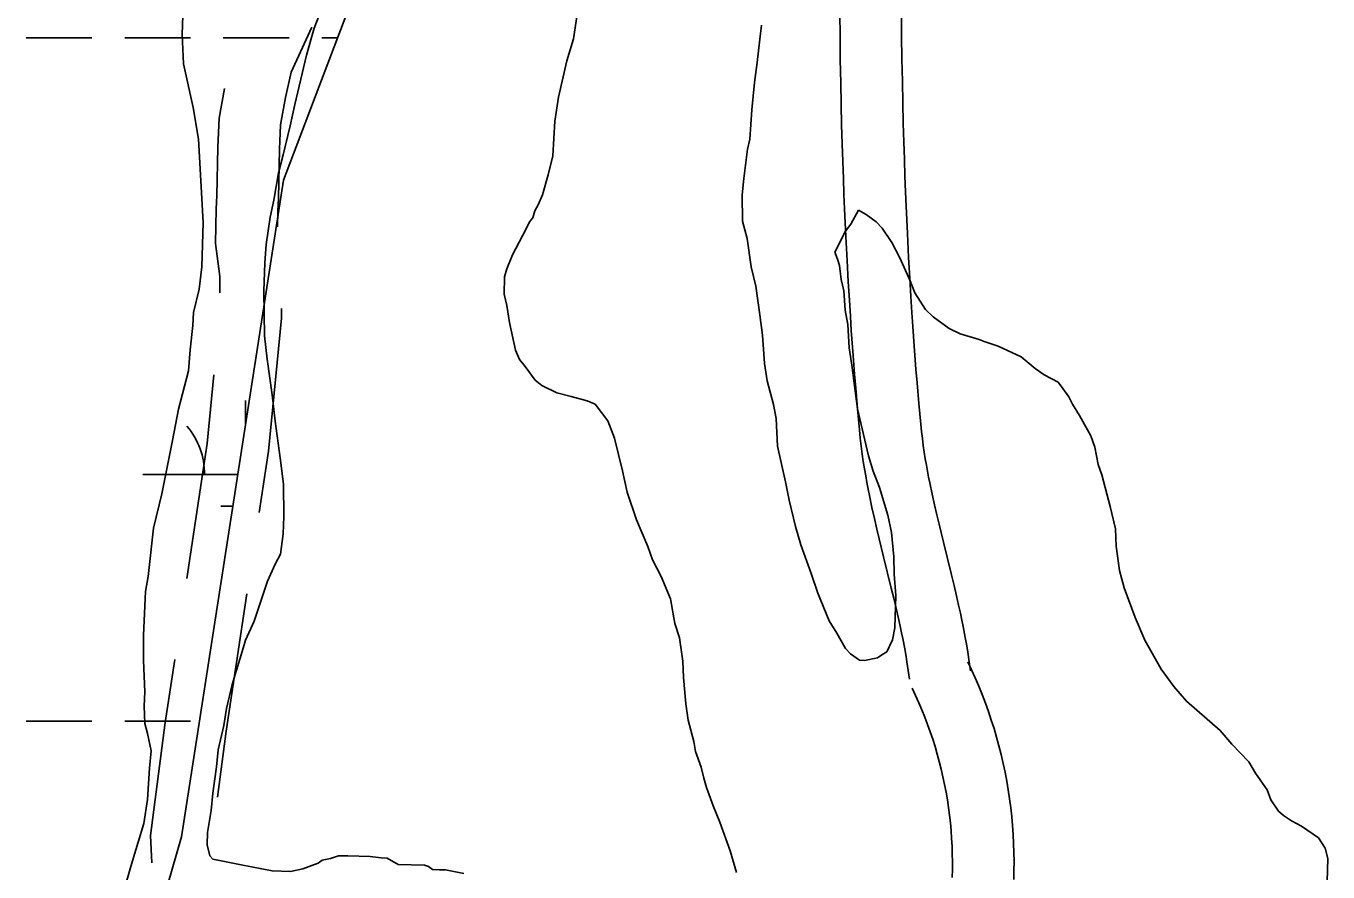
# Model space of a CAD drawing. Extents: x 3263578 to 3301413, y 764927 to 798602.
# Drawn here: x 3293924 to 3294558, y 786098 to 786510 of the extents above; entities that cross this region are included whole.
import ezdxf

# ---------------------------------------------------------------- set-up
doc = ezdxf.new("R2010")
doc.units = 0
for name, color, linetype in [('V-ROAD-CNTR', 7, 'Continuous'), ('V-SITE-VEGE', 7, 'Continuous'), ('V-WETL-SWMP', 7, 'Continuous')]:
    doc.layers.add(name, color=color, linetype=linetype)

msp = doc.modelspace()

# ---------------------------------------------------------------- linework, layer by layer
at = {"layer": 'V-ROAD-CNTR'}
for points in [[(3294320.08, 786515.97), (3294320.18, 786504.67), (3294320.33, 786493.38), (3294320.52, 786482.13), (3294320.74, 786471.57), (3294320.98, 786461.67), (3294321.24, 786452.39), (3294321.52, 786443.69), (3294321.8, 786435.53), (3294322.09, 786427.89), (3294322.39, 786420.7), (3294323, 786407.27), (3294323.6, 786395.5), (3294324.17, 786385.24)], [(3294350.08, 786516.19), (3294350.18, 786505.01), (3294350.33, 786493.83), (3294350.52, 786482.69), (3294350.73, 786472.25), (3294350.97, 786462.46), (3294351.23, 786453.29), (3294351.5, 786444.69), (3294351.78, 786436.63), (3294352.07, 786429.07), (3294352.36, 786422), (3294352.97, 786408.72), (3294353.56, 786397.1), (3294354.13, 786386.91)], [(3294063.12, 786509.23), (3294053.01, 786487.31), (3294050.23, 786474.87), (3294047.94, 786461.64), (3294047.43, 786449.73), (3294046.91, 786425.8), (3294046.55, 786419.57), (3294046.41, 786411.98)], [(3294020.56, 786479.35), (3294018.05, 786464.85), (3294017.45, 786450.69), (3294016.93, 786426.98), (3294016.57, 786420.7), (3294016.26, 786403.78), (3294018.42, 786387.78), (3294018.39, 786379.74)], [(3294324.18, 786385.17), (3294324.72, 786376.2), (3294325.22, 786368.31), (3294325.69, 786361.4), (3294326.56, 786349.34), (3294327.26, 786340.28), (3294327.81, 786333.48), (3294328.68, 786323.3), (3294329.61, 786313.07), (3294330.02, 786309.02), (3294330.49, 786305.08), (3294330.99, 786301.28), (3294331.53, 786297.62), (3294332.1, 786294.1), (3294332.68, 786290.7), (3294333.28, 786287.42), (3294333.88, 786284.27), (3294334.5, 786281.2), (3294335.73, 786275.36), (3294336.94, 786269.9), (3294338.12, 786264.82), (3294339.25, 786260.07), (3294341.4, 786251.3), (3294345.16, 786236.08), (3294346.52, 786230.45), (3294347.67, 786225.54), (3294348.64, 786221.27), (3294349.45, 786217.54), (3294350.14, 786214.3), (3294350.7, 786211.49), (3294351.66, 786206.51), (3294352.31, 786202.81), (3294352.76, 786200.08), (3294353.4, 786195.93), (3294353.97, 786191.67)], [(3294354.12, 786386.98), (3294354.66, 786378.06), (3294355.16, 786370.28), (3294355.62, 786363.49), (3294356.47, 786351.57), (3294357.16, 786342.65), (3294357.71, 786335.97), (3294358.56, 786325.93), (3294359.47, 786315.94), (3294359.84, 786312.31), (3294360.25, 786308.84), (3294360.7, 786305.46), (3294361.19, 786302.19), (3294361.69, 786299.01), (3294362.22, 786295.92), (3294362.77, 786292.93), (3294363.33, 786290.02), (3294363.88, 786287.23), (3294365.05, 786281.71), (3294366.2, 786276.55), (3294367.32, 786271.69), (3294368.41, 786267.12), (3294370.53, 786258.46), (3294374.3, 786243.19), (3294375.7, 786237.39), (3294376.9, 786232.29), (3294377.92, 786227.79), (3294378.78, 786223.84), (3294379.52, 786220.36), (3294380.14, 786217.28), (3294381.16, 786211.94), (3294381.88, 786207.88), (3294382.39, 786204.79), (3294383.09, 786200.2), (3294383.7, 786195.69)], [(3294048.36, 786372.13), (3294048.34, 786367.47), (3294042.02, 786302.7), (3294037.5, 786272.79)], [(3294015.5, 786339.88), (3294012.24, 786306.4), (3294002.33, 786240.79)], [(3294031.53, 786233.23), (3294021.46, 786166.47), (3294017.27, 786134.28)], [(3293996.37, 786201.24), (3293991.75, 786170.65), (3293984.59, 786115.56), (3293985.31, 786102.21)], [(3294382.39, 786200.11), (3294384.21, 786196.28), (3294386.01, 786192.29), (3294387.73, 786188.26), (3294389.37, 786184.19), (3294390.93, 786180.1), (3294392.42, 786175.98), (3294393.82, 786171.82), (3294395.14, 786167.64), (3294396.37, 786163.44), (3294397.53, 786159.22), (3294398.6, 786154.97), (3294399.59, 786150.69), (3294400.5, 786146.41), (3294401.32, 786142.1), (3294402.05, 786137.78), (3294402.71, 786133.45), (3294403.27, 786129.1), (3294403.76, 786124.75), (3294404.15, 786120.39), (3294404.46, 786116.02), (3294404.69, 786111.64), (3294404.83, 786107.26), (3294404.88, 786102.88), (3294404.85, 786098.49), (3294404.74, 786094.11)], [(3294355.28, 786187.25), (3294356.97, 786183.69), (3294358.53, 786180.23), (3294360.02, 786176.74), (3294361.45, 786173.22), (3294362.8, 786169.68), (3294364.08, 786166.11), (3294365.3, 786162.51), (3294366.44, 786158.89), (3294367.51, 786155.25), (3294368.51, 786151.59), (3294369.44, 786147.91), (3294370.3, 786144.21), (3294371.08, 786140.5), (3294371.79, 786136.77), (3294372.43, 786133.03), (3294373, 786129.28), (3294373.49, 786125.51), (3294373.91, 786121.74), (3294374.25, 786117.96), (3294374.52, 786114.17), (3294374.71, 786110.38), (3294374.84, 786106.59), (3294374.88, 786102.8), (3294374.86, 786099), (3294374.75, 786095.21)]]:
    msp.add_lwpolyline(points, dxfattribs=at)
at = {"layer": 'V-SITE-VEGE'}
for p, q in [((3294000.06, 786505.66), (3294000.7, 786527.35)), ((3294067.49, 786517.01), (3294064.29, 786508.71)), ((3294190.45, 786503.53), (3294192.27, 786515.32)), ((3294064.29, 786508.71), (3294060.45, 786495.5)), ((3294281.92, 786510.22), (3294281.23, 786503.33)), ((3294000.63, 786491.34), (3294000.06, 786505.66)), ((3294187.17, 786492.77), (3294190.45, 786503.53)), ((3294281.23, 786503.33), (3294279.91, 786492.03)), ((3294060.45, 786495.5), (3294054.81, 786471.49)), ((3294005.43, 786469.98), (3294000.63, 786491.34)), ((3294183.2, 786475.13), (3294187.17, 786492.77)), ((3294279.91, 786492.03), (3294278.63, 786482.2)), ((3294278.63, 786482.2), (3294277.25, 786468.91)), ((3294007.94, 786454.61), (3294005.43, 786469.98)), ((3294054.81, 786471.49), (3294052.54, 786461.2)), ((3294181.38, 786463.34), (3294183.2, 786475.13)), ((3294277.25, 786468.91), (3294276.34, 786454.63)), ((3294052.54, 786461.2), (3294049.16, 786446.99)), ((3294180.39, 786446.59), (3294181.38, 786463.34)), ((3294010.2, 786414.09), (3294007.94, 786454.61)), ((3294276.34, 786454.63), (3294275.21, 786449.73)), ((3294049.16, 786446.99), (3294046.93, 786438.17)), ((3294178.14, 786437.28), (3294180.39, 786446.59)), ((3294275.21, 786449.73), (3294273.31, 786435.48)), ((3294046.93, 786438.17), (3294044.56, 786424.92)), ((3294175.39, 786427.5), (3294178.14, 786437.28)), ((3294273.31, 786435.48), (3294272.59, 786427.61)), ((3294173.27, 786422.62), (3294175.39, 786427.5)), ((3294272.59, 786427.61), (3294272.71, 786414.77)), ((3294044.56, 786424.92), (3294042.84, 786416.58)), ((3294170.62, 786416.29), (3294171.71, 786419.71)), ((3294171.71, 786419.71), (3294173.27, 786422.62)), ((3294325.45, 786413.23), (3294329.11, 786420.03)), ((3294329.11, 786420.03), (3294332.99, 786417.94)), ((3294009.57, 786392.4), (3294010.2, 786414.09)), ((3294042.84, 786416.58), (3294040.97, 786403.32)), ((3294167.5, 786410.95), (3294169.08, 786414.36)), ((3294169.08, 786414.36), (3294170.62, 786416.29)), ((3294272.71, 786414.77), (3294274.93, 786406.32)), ((3294322.89, 786409.85), (3294325.45, 786413.23)), ((3294332.99, 786417.94), (3294337.82, 786414.34)), ((3294337.82, 786414.34), (3294340.69, 786411.3)), ((3294160.72, 786398.32), (3294167.5, 786410.95)), ((3294317.66, 786399.64), (3294322.89, 786409.85)), ((3294340.69, 786411.3), (3294345.42, 786404.26)), ((3294040.97, 786403.32), (3294040.22, 786394.46)), ((3294274.93, 786406.32), (3294276.98, 786392.45)), ((3294345.42, 786404.26), (3294349.16, 786397.24)), ((3294040.22, 786394.46), (3294039.81, 786380.66)), ((3294158.05, 786391.5), (3294160.72, 786398.32)), ((3294319.03, 786396.15), (3294317.66, 786399.64)), ((3294319.93, 786393.16), (3294319.03, 786396.15)), ((3294349.16, 786397.24), (3294354.25, 786385.74)), ((3294008.26, 786381.58), (3294009.57, 786392.4)), ((3294156.7, 786379.2), (3294156.95, 786387.58)), ((3294156.95, 786387.58), (3294158.05, 786391.5)), ((3294276.98, 786392.45), (3294279.18, 786383.01)), ((3294320.71, 786386.23), (3294319.93, 786393.16)), ((3294005.46, 786370.32), (3294008.26, 786381.58)), ((3294279.18, 786383.01), (3294281.24, 786369.13)), ((3294322.04, 786380.76), (3294320.71, 786386.23)), ((3294354.25, 786385.74), (3294356.54, 786379.75)), ((3294039.81, 786380.66), (3294040.16, 786358.94)), ((3294158.02, 786373.73), (3294156.7, 786379.2)), ((3294322.75, 786371.37), (3294322.04, 786380.76)), ((3294356.54, 786379.75), (3294361.73, 786371.7)), ((3294005.28, 786363.91), (3294005.46, 786370.32)), ((3294159.26, 786365.31), (3294158.02, 786373.73)), ((3294281.24, 786369.13), (3294282.43, 786359.23)), ((3294324.02, 786364.43), (3294322.75, 786371.37)), ((3294361.73, 786371.7), (3294365.58, 786368.14)), ((3294003.94, 786352.1), (3294005.28, 786363.91)), ((3294162.32, 786351.9), (3294159.26, 786365.31)), ((3294324.68, 786353.06), (3294324.02, 786364.43)), ((3294365.58, 786368.14), (3294373.31, 786362.48)), ((3294373.31, 786362.48), (3294378.66, 786359.86)), ((3294040.16, 786358.94), (3294041.31, 786347.55)), ((3294282.43, 786359.23), (3294283.5, 786345.38)), ((3294378.66, 786359.86), (3294387.95, 786357.12)), ((3294387.95, 786357.12), (3294390.39, 786356.06)), ((3294390.39, 786356.06), (3294397.23, 786353.89)), ((3294003.15, 786341.77), (3294003.94, 786352.1)), ((3294164.16, 786347.41), (3294162.32, 786351.9)), ((3294325.91, 786344.63), (3294324.68, 786353.06)), ((3294397.23, 786353.89), (3294408.42, 786348.62)), ((3294041.31, 786347.55), (3294043.76, 786330.21)), ((3294167.01, 786343.87), (3294164.16, 786347.41)), ((3294171.76, 786337.31), (3294167.01, 786343.87)), ((3294283.5, 786345.38), (3294284.73, 786336.96)), ((3294328.74, 786323.33), (3294325.91, 786344.63)), ((3294408.42, 786348.62), (3294415.16, 786343)), ((3293998.16, 786323.16), (3294003.15, 786341.77)), ((3294175.14, 786334.75), (3294171.76, 786337.31)), ((3294284.73, 786336.96), (3294287.85, 786325.52)), ((3294415.16, 786343), (3294419.51, 786339.91)), ((3294419.51, 786339.91), (3294426.32, 786336.26)), ((3294182.43, 786331.08), (3294175.14, 786334.75)), ((3294189.29, 786329.4), (3294182.43, 786331.08)), ((3294426.32, 786336.26), (3294428.69, 786333.23)), ((3294428.69, 786333.23), (3294431.53, 786329.2)), ((3294043.76, 786330.21), (3294045.35, 786317.34)), ((3294197.12, 786327.2), (3294189.29, 786329.4)), ((3294201.02, 786325.6), (3294197.12, 786327.2)), ((3294207.19, 786317.52), (3294201.02, 786325.6)), ((3294287.85, 786325.52), (3294289.13, 786318.58)), ((3294431.53, 786329.2), (3294433.41, 786325.69)), ((3294433.41, 786325.69), (3294436.7, 786320.17)), ((3293995.25, 786307.95), (3293998.16, 786323.16)), ((3294289.13, 786318.58), (3294289.72, 786305.24)), ((3294333.99, 786300.48), (3294328.74, 786323.33)), ((3294436.7, 786320.17), (3294442.32, 786310.14)), ((3294045.35, 786317.34), (3294047.79, 786299.5)), ((3294210.4, 786309.04), (3294207.19, 786317.52)), ((3293990.04, 786281.96), (3293995.25, 786307.95)), ((3294214.37, 786293.14), (3294210.4, 786309.04)), ((3294289.72, 786305.24), (3294293.65, 786287.85)), ((3294442.32, 786310.14), (3294444.14, 786304.65)), ((3294047.79, 786299.5), (3294049.39, 786286.63)), ((3294336.24, 786293.02), (3294333.99, 786300.48)), ((3294444.14, 786304.65), (3294445.86, 786296.21)), ((3294216.53, 786282.71), (3294214.37, 786293.14)), ((3294339.45, 786285.03), (3294336.24, 786293.02)), ((3294445.86, 786296.21), (3294447.69, 786291.23)), ((3294049.39, 786286.63), (3294049.42, 786270.84)), ((3294293.65, 786287.85), (3294295.37, 786278.92)), ((3294447.69, 786291.23), (3294451.68, 786275.82)), ((3293986.1, 786265.3), (3293990.04, 786281.96)), ((3294221.07, 786269.26), (3294216.53, 786282.71)), ((3294343.5, 786271.59), (3294339.45, 786285.03)), ((3294295.37, 786278.92), (3294298.44, 786266)), ((3294451.68, 786275.82), (3294454.32, 786264.88)), ((3294049.42, 786270.84), (3294049.17, 786262.46)), ((3294226.61, 786256.27), (3294221.07, 786269.26)), ((3294345.23, 786263.15), (3294343.5, 786271.59)), ((3293983.44, 786241.69), (3293986.1, 786265.3)), ((3294049.17, 786262.46), (3294047.9, 786252.63)), ((3294298.44, 786266), (3294301.14, 786257.04)), ((3294346.36, 786251.27), (3294345.23, 786263.15)), ((3294454.32, 786264.88), (3294454.57, 786256.49)), ((3294228.89, 786249.79), (3294226.61, 786256.27)), ((3294301.14, 786257.04), (3294306.16, 786243.08)), ((3294454.57, 786256.49), (3294456.19, 786244.6)), ((3294047.9, 786252.63), (3294045.29, 786247.77)), ((3294233.09, 786241.77), (3294228.89, 786249.79)), ((3294346.61, 786242.88), (3294346.36, 786251.27)), ((3294045.29, 786247.77), (3294041.59, 786239.49)), ((3294237.71, 786230.78), (3294233.09, 786241.77)), ((3294306.16, 786243.08), (3294309.33, 786233.61)), ((3294347.29, 786232.5), (3294346.61, 786242.88)), ((3294456.19, 786244.6), (3294458.41, 786236.15)), ((3293982.23, 786234.33), (3293983.44, 786241.69)), ((3294041.59, 786239.49), (3294035.1, 786219.95)), ((3294458.41, 786236.15), (3294463.91, 786221.68)), ((3293981.12, 786213.15), (3293982.23, 786234.33)), ((3294239.83, 786218.88), (3294237.71, 786230.78)), ((3294309.33, 786233.61), (3294314.85, 786220.13)), ((3294346.83, 786216.72), (3294347.29, 786232.5)), ((3294035.1, 786219.95), (3294030.88, 786210.7)), ((3294242.09, 786211.9), (3294239.83, 786218.88)), ((3294314.85, 786220.13), (3294318.63, 786214.1)), ((3294345.67, 786210.84), (3294346.83, 786216.72)), ((3294463.91, 786221.68), (3294468.52, 786210.69)), ((3293981.25, 786200.81), (3293981.12, 786213.15)), ((3294030.88, 786210.7), (3294029.78, 786206.78)), ((3294243.72, 786200.51), (3294242.09, 786211.9)), ((3294318.63, 786214.1), (3294322.85, 786206.57)), ((3294343.03, 786204.99), (3294345.67, 786210.84)), ((3294468.52, 786210.69), (3294476.49, 786196.64)), ((3294029.78, 786206.78), (3294026.5, 786196.03)), ((3294322.85, 786206.57), (3294325.24, 786204.04)), ((3294325.24, 786204.04), (3294329.59, 786200.95)), ((3294340.52, 786203.59), (3294343.03, 786204.99)), ((3293981.79, 786185.5), (3293981.25, 786200.81)), ((3294243.99, 786192.6), (3294243.72, 786200.51)), ((3294329.59, 786200.95), (3294332.05, 786200.88)), ((3294332.05, 786200.88), (3294338.5, 786202.17)), ((3294338.5, 786202.17), (3294340.52, 786203.59)), ((3294026.5, 786196.03), (3294024.33, 786189.18)), ((3294245.09, 786179.75), (3294243.99, 786192.6)), ((3294476.49, 786196.64), (3294482.65, 786188.07)), ((3293981.58, 786178.59), (3293981.79, 786185.5)), ((3294024.33, 786189.18), (3294021.52, 786177.42)), ((3294482.65, 786188.07), (3294488.86, 786180.98)), ((3293981.83, 786170.2), (3293981.58, 786178.59)), ((3294246.34, 786171.82), (3294245.09, 786179.75)), ((3294488.86, 786180.98), (3294505.22, 786166.69)), ((3294021.52, 786177.42), (3294020.28, 786169.07)), ((3293983.17, 786165.22), (3293981.83, 786170.2)), ((3294020.28, 786169.07), (3294017.47, 786157.31)), ((3294248.99, 786161.37), (3294246.34, 786171.82)), ((3294505.22, 786166.69), (3294510.94, 786160.1)), ((3293984.89, 786156.79), (3293983.17, 786165.22)), ((3294249.83, 786156.42), (3294248.99, 786161.37)), ((3294510.94, 786160.1), (3294519.08, 786151.47)), ((3293984.16, 786148.42), (3293984.89, 786156.79)), ((3294017.47, 786157.31), (3294016.73, 786148.95)), ((3294252.57, 786148.94), (3294249.83, 786156.42)), ((3293983.21, 786133.15), (3293984.16, 786148.42)), ((3294016.73, 786148.95), (3294014.88, 786136.17)), ((3294253.89, 786143.47), (3294252.57, 786148.94)), ((3294519.08, 786151.47), (3294522.37, 786145.95)), ((3294255.24, 786138.99), (3294253.89, 786143.47)), ((3294522.37, 786145.95), (3294528.05, 786137.89)), ((3294014.88, 786136.17), (3294014.14, 786127.81)), ((3294258.43, 786130.01), (3294255.24, 786138.99)), ((3294528.05, 786137.89), (3294529.88, 786132.91)), ((3293981.39, 786121.37), (3293983.21, 786133.15)), ((3294014.14, 786127.81), (3294012.34, 786117)), ((3294261.65, 786122.02), (3294258.43, 786130.01)), ((3294529.88, 786132.91), (3294533.67, 786127.37)), ((3293975.92, 786103.27), (3293981.39, 786121.37)), ((3294266.67, 786108.06), (3294261.65, 786122.02)), ((3294533.67, 786127.37), (3294536.07, 786125.32)), ((3294536.07, 786125.32), (3294539.95, 786122.74)), ((3294539.95, 786122.74), (3294544.81, 786120.14)), ((3294012.34, 786117), (3294012.17, 786111.09)), ((3294544.81, 786120.14), (3294553.02, 786114.46)), ((3294012.17, 786111.09), (3294013.49, 786105.62)), ((3294553.02, 786114.46), (3294556.33, 786109.43)), ((3294556.33, 786109.43), (3294557.66, 786104.46)), ((3293972.63, 786092.02), (3293975.92, 786103.27)), ((3294013.49, 786105.62), (3294014.92, 786104.1)), ((3294014.92, 786104.1), (3294028.66, 786101.23)), ((3294066.18, 786102.1), (3294068.19, 786103.52)), ((3294068.19, 786103.52), (3294072.17, 786104.4)), ((3294072.17, 786104.4), (3294076.15, 786105.76)), ((3294076.15, 786105.76), (3294080.59, 786105.63)), ((3294080.59, 786105.63), (3294091.44, 786105.31)), ((3294091.44, 786105.31), (3294096.84, 786104.66)), ((3294096.84, 786104.66), (3294099.8, 786104.57)), ((3294099.8, 786104.57), (3294105.14, 786101.45)), ((3294269.82, 786097.61), (3294266.67, 786108.06)), ((3294557.66, 786104.46), (3294557.17, 786087.7)), ((3294028.66, 786101.23), (3294043.86, 786098.32)), ((3294043.86, 786098.32), (3294052.74, 786098.06)), ((3294052.74, 786098.06), (3294058.7, 786099.36)), ((3294058.7, 786099.36), (3294066.18, 786102.1)), ((3294105.14, 786101.45), (3294117.96, 786101.08)), ((3294117.96, 786101.08), (3294119.91, 786100.53)), ((3294119.91, 786100.53), (3294121.84, 786098.99)), ((3294121.84, 786098.99), (3294125.29, 786098.89)), ((3294125.29, 786098.89), (3294128.25, 786098.8)), ((3294128.25, 786098.8), (3294137.08, 786097.06))]:
    msp.add_line(p, q, dxfattribs=at)
at = {"layer": 'V-WETL-SWMP'}
for p, q in [((3294159.14, 786724.33), (3294049.33, 786434.75)), ((3293924.03, 786504), (3293956.03, 786504)), ((3293972.03, 786504), (3294004.03, 786504.01)), ((3294020.03, 786504.01), (3294052.03, 786504.01)), ((3294068.03, 786504.01), (3294075.59, 786504.01)), ((3294049.33, 786434.75), (3293999.61, 786115.01)), ((3294030.88, 786316.13), (3294030.88, 786327.4)), ((3293980.89, 786291.4), (3294027.04, 786291.4)), ((3294018.89, 786275.97), (3294024.64, 786275.97)), ((3293924.05, 786171.32), (3293956.05, 786171.33)), ((3293972.05, 786171.33), (3294004.05, 786171.33)), ((3293999.61, 786115.01), (3293951.06, 785944.62))]:
    msp.add_line(p, q, dxfattribs=at)
msp.add_arc((3293975.64, 786291.87), 35.25, 359.23234, 40.776, dxfattribs=at)

doc.saveas('drawing.dxf')
